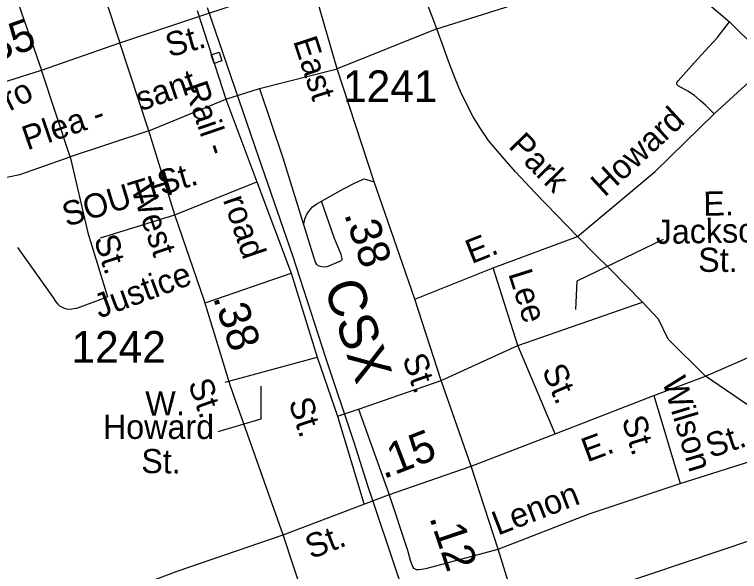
# Model space of a CAD drawing. Extents: x 2093524 to 2270757, y 289120 to 570408.
# Drawn here: x 2145906 to 2148761, y 435898 to 438090 of the extents above; entities that cross this region are included whole.
import ezdxf

# ---------------------------------------------------------------- set-up
doc = ezdxf.new("R2010")
doc.units = 0
for name, color, linetype in [('Exist Boundary Political City Limit New', 7, 'Continuous'), ('Exist Railroad Mainline', 7, 'Continuous'), ('Exist Railroad Mainline Label', 7, 'Continuous'), ('Exist Railroad Station CELL', 7, 'Continuous'), ('Exist Road Non-System Type 51', 7, 'Continuous'), ('Exist Road Non-System Type 51 Label', 7, 'Continuous'), ('Exist Road Primary NC Attributed', 7, 'Continuous'), ('Exist Road Primary NC Label', 7, 'Continuous'), ('Exist Road Primary NC Mileage Hundredths English Label', 7, 'Continuous'), ('Exist Road Secondary Mileage Hundredths English Label', 7, 'Continuous'), ('Exist Road Secondary Type 51 Attributed', 7, 'Continuous'), ('Exist Road Secondary Type 51 Label', 7, 'Continuous'), ('Exist Road Secondary Type 51 Number Label', 7, 'Continuous'), ('Map Preparation Boundary City Limit Buffer Line', 7, 'Continuous')]:
    doc.layers.add(name, color=color, linetype=linetype)

msp = doc.modelspace()

# ---------------------------------------------------------------- linework, layer by layer
at = {"layer": 'Exist Boundary Political City Limit New'}
msp.add_lwpolyline([(2149224.8, 436160.8), (2148001.2, 435749.8)], dxfattribs=at)
at = {"layer": 'Exist Railroad Mainline'}
for points in [[(2146664.9, 438117.4), (2146866.7, 437528), (2147000.5, 437140.9), (2147130.3, 436739.6), (2147242, 436406.4), (2147296.8, 436232.7)], [(2147296.8, 436232.7), (2147315.3, 436178)], [(2147315.3, 436178), (2147489.5, 435661.7), (2147655.8, 435162.9), (2147799.8, 434743.6), (2147956, 434276.6)]]:
    msp.add_lwpolyline(points, dxfattribs=at)
at = {"layer": 'Exist Railroad Station CELL'}
msp.add_lwpolyline([(2146711.8, 437941), (2146722.8, 437907.2), (2146691.9, 437897.2), (2146680.9, 437931)], close=True, dxfattribs=at)
at = {"layer": 'Exist Road Non-System Type 51'}
for p, q in [((2146206.5, 438321.9), (2146321.6, 437977.8)), ((2148450.2, 438292.9), (2148721.7, 438060.5)), ((2145894.5, 438210.8), (2146012.8, 437870.6)), ((2146625.8, 438105.1), (2146739, 437756.9)), ((2148721.7, 438060.5), (2148882.1, 437900.9)), ((2147568.5, 438033.3), (2147177.2, 437875.7)), ((2148661.3, 437699.5), (2148882.1, 437900.9)), ((2146126, 437530.3), (2146012.8, 437870.6)), ((2146870.3, 437798.9), (2147177.2, 437875.7)), ((2146739, 437756.9), (2146870.3, 437798.9)), ((2146435.8, 437631.9), (2146739, 437756.9)), ((2146739, 437756.9), (2146859.9, 437430.9)), ((2146435.8, 437631.9), (2146126, 437530.3)), ((2146126, 437530.3), (2146195, 437231)), ((2146537.3, 437301), (2146859.9, 437430.9)), ((2146859.9, 437430.9), (2146995.8, 437071.8)), ((2146244.9, 437210.3), (2146537.3, 437301)), ((2146195, 437231), (2146272.9, 436978.3)), ((2147790.7, 437092.8), (2148122.7, 437215.7)), ((2147481.9, 436969), (2147790.7, 437092.8)), ((2147887.4, 436786.5), (2147790.7, 437092.8)), ((2146660.3, 436956), (2146995.8, 437071.8)), ((2146995.8, 437071.8), (2147098, 436740.8)), ((2147887.4, 436786.5), (2148378.5, 436957.7)), ((2147586, 436650), (2147887.4, 436786.5)), ((2148035.6, 436439.3), (2147887.4, 436786.5)), ((2146735.8, 436643.3), (2147098, 436740.8)), ((2147098, 436740.8), (2147177.7, 436509.5)), ((2147260.9, 436536.8), (2147586, 436650)), ((2148423, 436590.7), (2148527.3, 436244.2)), ((2147177.7, 436509.5), (2147260.9, 436536.8)), ((2147177.7, 436509.5), (2147282.1, 436165.1))]:
    msp.add_line(p, q, dxfattribs=at)
for points in [[(2147568.5, 438033.3), (2147478.9, 438273.9), (2147470.7, 438293.6), (2147464.5, 438305.5), (2147450.3, 438321.4), (2147423.7, 438353)], [(2147568.5, 438033.3), (2147928.7, 438146.5), (2148153.4, 438194), (2148450.2, 438292.9)], [(2148661.3, 437699.5), (2148626.8, 437733), (2148606.5, 437750.8), (2148583.8, 437771.3), (2148557.9, 437788), (2148531.6, 437802.5), (2148520.7, 437807.9), (2148514.4, 437813.7), (2148514.6, 437821.2), (2148518.7, 437829.2), (2148529.4, 437841.1), (2148582.3, 437899.9), (2148641, 437963.7), (2148672.3, 437998.1), (2148721.7, 438060.5)], [(2148122.7, 437215.7), (2147956.8, 437387.8), (2147879, 437470), (2147833.8, 437521.5), (2147793.6, 437568.7), (2147773.1, 437594.5), (2147741.6, 437640.9), (2147712.8, 437687.5), (2147686.7, 437735.4), (2147662.2, 437786.7), (2147641.4, 437838.3), (2147616.5, 437902), (2147595.7, 437961.6), (2147568.5, 438033.3)], [(2146870.3, 437798.9), (2146962.4, 437526.2), (2147044.4, 437263.6)], [(2148122.7, 437215.7), (2148428.8, 437472.2), (2148661.3, 437699.5)], [(2145811.8, 437610.6), (2145840.9, 437535.5), (2145845.1, 437525.7), (2145858.5, 437481.5), (2145866.6, 437476.7), (2145843.6, 437467.6), (2145875.8, 437449.9), (2145927.7, 437460.4), (2146126, 437530.3)], [(2147115, 437354.6), (2147202.2, 437403.9), (2147249.8, 437428.7), (2147283.5, 437443), (2147322.2, 437431.7)], [(2147044.4, 437263.6), (2147084.3, 437132.3), (2147091.8, 437112.9), (2147095.6, 437106.4), (2147104.7, 437100.7), (2147116.4, 437097.4), (2147134.8, 437097.1), (2147190.5, 437119.9), (2147196.4, 437126), (2147196.3, 437130), (2147192, 437145.9), (2147165.6, 437207.6), (2147115, 437354.6)], [(2147044.4, 437263.6), (2147050.3, 437288.3), (2147057.4, 437304.6), (2147068.5, 437319.8), (2147080.1, 437332.5), (2147096, 437344.2), (2147115, 437354.6)], [(2148378.5, 436957.7), (2148248.6, 437089.6), (2148191.9, 437144.8), (2148122.7, 437215.7)], [(2145918.1, 437172.9), (2146056.9, 436977), (2146069, 436959.5), (2146077.4, 436949.4), (2146085.4, 436941.4), (2146093.5, 436937.6), (2146101.7, 436933.7), (2146111.6, 436931.9), (2146125, 436930.4), (2146139.6, 436932.3), (2146151.7, 436934.5), (2146272.9, 436978.3)], [(2148627.4, 436666.5), (2148480.2, 436811.7), (2148441.6, 436890.6), (2148378.5, 436957.7)], [(2148527.3, 436244.2), (2148859.5, 436349.1), (2148913.3, 436367.8), (2148922.4, 436372.7), (2148929.1, 436378.1), (2148933.2, 436384.6), (2148937.4, 436393.4), (2148941.6, 436405.1), (2148936.8, 436414.4), (2148792.6, 436554), (2148627.4, 436666.5)], [(2147260.9, 436536.8), (2147378.2, 436206.9), (2147453.5, 435982.2), (2147464.1, 435942.4), (2147473.2, 435916.8), (2147477.9, 435910.7), (2147487.6, 435905.9), (2147498.8, 435904.9), (2147510.6, 435907.1), (2147530.7, 435911.3), (2147810.6, 435986.1)], [(2147810.6, 435986.1), (2148169.3, 436124.7), (2148527.3, 436244.2)]]:
    msp.add_lwpolyline(points, dxfattribs=at)
at = {"layer": 'Exist Road Non-System Type 51 Label'}
for points in [[(2148460.6, 437204.9), (2148120.6, 437040.6), (2148114.8, 436929.2)], [(2146707.9, 436448.1), (2146877.9, 436498), (2146877.9, 436627.1)]]:
    msp.add_lwpolyline(points, dxfattribs=at)
at = {"layer": 'Exist Road Primary NC Attributed'}
for points in [[(2146321.6, 437977.8), (2147073.7, 438229.8)], [(2145750.5, 437787.8), (2146012.8, 437870.6), (2146321.6, 437977.8)]]:
    msp.add_lwpolyline(points, dxfattribs=at)
at = {"layer": 'Exist Road Secondary Type 51 Attributed'}
for points in [[(2147704, 436312.2), (2147586, 436650), (2147481.9, 436969), (2147388.1, 437242.1), (2147322.2, 437431.7), (2147177.2, 437875.7), (2147073.7, 438229.8)], [(2146963.8, 436041.6), (2146853.9, 436352.6), (2146756.8, 436627.1), (2146655, 436961.2), (2146537.3, 437301), (2146435.8, 437631.9), (2146321.6, 437977.8)], [(2147704, 436312.2), (2148035.6, 436439.3), (2148423, 436590.7), (2148627.4, 436666.5), (2148915.6, 436792.6), (2149234, 436922), (2149632.5, 437087.3), (2149809.8, 437153.7), (2150365.1, 437365.6)], [(2146963.8, 436041.6), (2147379, 436199.6), (2147704, 436312.2)], [(2148824, 432919.1), (2148702.4, 433281.1), (2148630, 433509.3), (2148457.2, 434030.9), (2148444.3, 434064.9), (2148362.5, 434317.9), (2148235.2, 434696.9), (2148068.8, 435190.4), (2148020.6, 435336), (2147967.7, 435503.3), (2147932.3, 435623.3), (2147897, 435715.1), (2147849.7, 435858.2), (2147810.6, 435986.1), (2147704, 436312.2)], [(2144678.4, 435402.2), (2144783.3, 435372.2), (2144814.5, 435361.8), (2144854.8, 435352.1), (2144905.1, 435343), (2144952.2, 435344.1), (2144981.6, 435342.7), (2144991.2, 435342.3), (2145042.2, 435346.5), (2145059.5, 435348.6), (2145117.7, 435361.1), (2145180.7, 435382), (2145250.4, 435407.1), (2145293.7, 435423.9), (2145431.9, 435475.1), (2145680.6, 435570.2), (2146037.4, 435706.7), (2146547.2, 435898.7), (2146963.8, 436041.6)], [(2147461.5, 434536.8), (2147429.9, 434640.2), (2147354.8, 434851.1), (2147218.7, 435249), (2147141.7, 435475.4), (2147090, 435660.1), (2146963.8, 436041.6)]]:
    msp.add_lwpolyline(points, dxfattribs=at)
at = {"layer": 'Map Preparation Boundary City Limit Buffer Line'}
msp.add_lwpolyline([(2149224.8, 436160.8), (2148001.2, 435749.8)], dxfattribs=at)

# ---------------------------------------------------------------- texts
at = {"layer": 'Exist Railroad Mainline Label'}
msp.add_text('CSX', height=150, rotation=288.4383, dxfattribs=at).set_placement((2147123.4, 437020.5))
at = {"layer": 'Exist Road Non-System Type 51 Label'}
for s, rotation, p in [('Plea -    sant', 19.0406, (2145956.4, 437554.8)), ('Rail -     road', 288.9932, (2146572.1, 437807.8)), ('Howard', 42.6661, (2148229.6, 437368.4)), ('Park', 314.562, (2147847.2, 437568.3)), ('St.', 16.4111, (2146485.8, 437378.8)), ('SOUTH', 17.0912, (2146111.5, 437253.9)), ('E.', 0.7754, (2148618.9, 437297.9)), ('Jackson', 1.0083, (2148431.5, 437186.6)), ('St.', 288.3114, (2146217.5, 437206.4)), ('E.', 21.8521, (2147706.2, 437107)), ('St.', 359.6672, (2148597.9, 437077.2)), ('Justice', 20.3252, (2146240.8, 436893)), ('Lee', 287.521, (2147849.5, 437070.1)), ('St.', 293.1215, (2147981.6, 436691.1)), ('Wilson', 286.7507, (2148455.7, 436648.2)), ('W.', 0.6316, (2146422.2, 436511.1)), ('St.', 288.0096, (2146984.4, 436565.8)), ('Howard', 359.9528, (2146254.3, 436419.6)), ('St.', 286.7507, (2148296.3, 436496.2)), ('St.', 18.4586, (2148646.8, 436343.4)), ('St.', 359.1455, (2146404.9, 436285.4)), ('Lenon', 21.1326, (2147809.4, 436038.4))]:
    msp.add_text(s, height=95, rotation=rotation, dxfattribs=at).set_placement(p)
at = {"layer": 'Exist Road Primary NC Label'}
for s, rotation, p in [('St.', 15.4859, (2146515.9, 437920.8)), ('Roseboro', 26.8422, (2145496.6, 437510.1))]:
    msp.add_text(s, height=95, rotation=rotation, dxfattribs=at).set_placement(p)
at = {"layer": 'Exist Road Primary NC Mileage Hundredths English Label'}
msp.add_text('.35', height=125, rotation=19.5705, dxfattribs=at).set_placement((2145780.5, 437883.5))
at = {"layer": 'Exist Road Secondary Mileage Hundredths English Label'}
for s, rotation, p in [('.38', 288.1976, (2147203.3, 437304.2)), ('.38', 288.1053, (2146687.1, 436976.1)), ('.15', 21.0452, (2147359.5, 436260.8)), ('.12', 288.5702, (2147538.8, 436110.1))]:
    msp.add_text(s, height=125, rotation=rotation, dxfattribs=at).set_placement(p)
at = {"layer": 'Exist Road Secondary Type 51 Label'}
for s, rotation, p in [('East', 288.0861, (2147002.8, 437985.7)), ('West', 288.4852, (2146364.2, 437404.1)), ('St.', 289.2593, (2147432.2, 436737.5)), ('St.', 289.4674, (2146588.5, 436638.6)), ('E.', 20.3513, (2148160.9, 436326.8)), ('St.', 21.1956, (2147073.8, 435945.3))]:
    msp.add_text(s, height=95, rotation=rotation, dxfattribs=at).set_placement(p)
at = {"layer": 'Exist Road Secondary Type 51 Number Label'}
for s, p in [('1241', (2147199.6, 437745)), ('1242', (2146130.4, 436719.1))]:
    msp.add_text(s, height=125, dxfattribs=at).set_placement(p)

doc.saveas('drawing.dxf')
